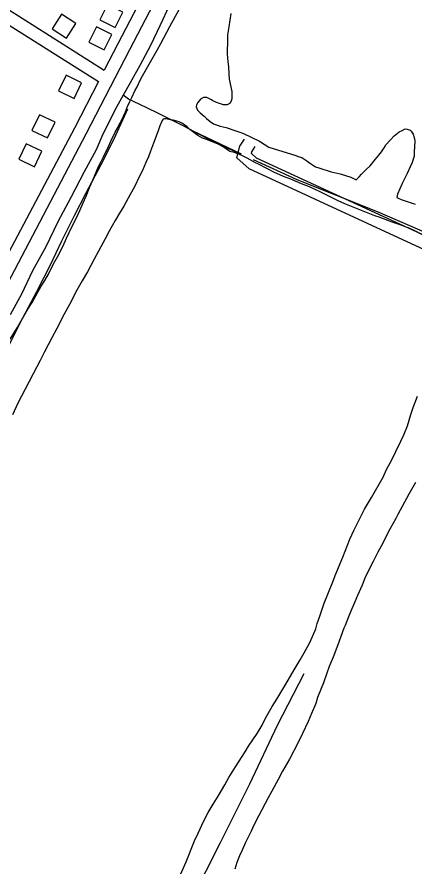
# Model space of a CAD drawing. Extents: x 3567028 to 3605064, y 510945 to 536587.
# Drawn here: x 3587696 to 3588617, y 518388 to 520355 of the extents above; entities that cross this region are included whole.
import ezdxf

# ---------------------------------------------------------------- set-up
doc = ezdxf.new("R2010")
doc.units = 0
for name, color, linetype in [('V-BLDG-OTLN', 7, 'Continuous'), ('V-DTCH-CNTR', 7, 'Continuous'), ('V-ROAD-CNTR', 7, 'Continuous'), ('V-SITE-VEGE', 7, 'Continuous'), ('V-TOPO-SHOR', 7, 'Continuous')]:
    doc.layers.add(name, color=color, linetype=linetype)

msp = doc.modelspace()

# ---------------------------------------------------------------- linework, layer by layer
at = {"layer": 'V-BLDG-OTLN'}
for points in [[(3587923.5, 520330.8), (3587941.3, 520366.6), (3587905.5, 520384.4), (3587887.7, 520348.6)], [(3587777.4, 520328), (3587811.1, 520306.4), (3587832.7, 520340.1), (3587799, 520361.7)], [(3587898.2, 520279), (3587916, 520314.8), (3587880.1, 520332.6), (3587862.4, 520296.8)], [(3587828.7, 520166.9), (3587846, 520203), (3587810, 520220.3), (3587792.6, 520184.3)], [(3587767, 520075.3), (3587784.4, 520111.4), (3587748.3, 520128.7), (3587731, 520092.7)], [(3587736.6, 520008.6), (3587754, 520044.6), (3587718, 520062), (3587700.6, 520025.9)]]:
    msp.add_lwpolyline(points, close=True, dxfattribs=at)
at = {"layer": 'V-DTCH-CNTR'}
msp.add_lwpolyline([(3587952.3, 520141.6), (3587920.3, 520072.6), (3587890.3, 520013.2), (3587855.3, 519947.2), (3587828.3, 519894.8), (3587799.3, 519836.3), (3587773.4, 519780.8), (3587741.9, 519719.4), (3587709.4, 519657.9), (3587675.9, 519593)], dxfattribs=at)
at = {"layer": 'V-ROAD-CNTR'}
for points in [[(3588939.5, 522164.8), (3588685.5, 521679.8), (3588548.3, 521418.6), (3588324.5, 520986.4), (3588212.6, 520770.2), (3587956.4, 520279.2), (3587855.8, 520084.1), (3587648.7, 519691.3), (3587418.1, 519252.9), (3587233.2, 518901.5), (3587118.4, 518681.4), (3586962.3, 518388.3), (3586789.7, 518038.8)], [(3588230.7, 520870.4), (3588186, 520784), (3587929.7, 520293), (3587898.4, 520232.3)], [(3587153.1, 520668.9), (3587231, 520616.9), (3587565.3, 520407.7), (3587884.6, 520205.5)], [(3587505.9, 520480.3), (3587581.3, 520433.1), (3587898.4, 520232.3)], [(3587884.6, 520205.5), (3587829.2, 520098), (3587677.1, 519809.6)], [(3589374.2, 519456.6), (3589346.3, 519480.8), (3589307.3, 519522.3), (3589273.4, 519545.3), (3589185.1, 519587.7), (3589071.4, 519639.1), (3588648.9, 519812.1), (3588233.8, 520003.5), (3588204.8, 520029.5), (3588211.8, 520056), (3588222.8, 520072.3)], [(3589391.5, 519481.3), (3589367.1, 519502.5), (3589326.9, 519545.2), (3589288.4, 519571.4), (3589197.8, 519614.9), (3589083.3, 519666.7), (3588660.9, 519839.6), (3588250.4, 520028.8), (3588238.5, 520039.6), (3588239.5, 520043.4), (3588247.7, 520055.4)]]:
    msp.add_lwpolyline(points, dxfattribs=at)
at = {"layer": 'V-SITE-VEGE'}
for p, q in [((3588049.9, 520333.5), (3588071.4, 520372.7)), ((3588191.2, 520363.2), (3588186.1, 520332)), ((3588029.2, 520293.9), (3588049.9, 520333.5)), ((3588186.1, 520332), (3588183.7, 520314)), ((3588183.1, 520302.7), (3588182.9, 520270.1)), ((3588183.7, 520314), (3588183.1, 520302.7)), ((3587996.3, 520235.4), (3588021, 520278.6)), ((3588021, 520278.6), (3588029.2, 520293.9)), ((3588182.9, 520270.1), (3588184.1, 520251.6)), ((3588184.1, 520251.6), (3588185.4, 520240.7)), ((3588185.4, 520240.7), (3588186.2, 520223.1)), ((3587987.1, 520218.7), (3587996.3, 520235.4)), ((3588186.2, 520223.1), (3588187.5, 520211.3)), ((3587974.3, 520193.9), (3587981.2, 520209.2)), ((3587981.2, 520209.2), (3587987.1, 520218.7)), ((3588187.5, 520211.3), (3588193.2, 520182.8)), ((3587961.9, 520169.1), (3587969.3, 520184.5)), ((3587969.3, 520184.5), (3587974.3, 520193.9)), ((3588193.2, 520182.8), (3588193, 520165.6)), ((3587957.3, 520159.2), (3587961.9, 520169.1)), ((3588121.2, 520164.8), (3588114.8, 520157.1)), ((3588128, 520168.8), (3588121.2, 520164.8)), ((3588135.7, 520169.2), (3588128, 520168.8)), ((3588140.2, 520166.9), (3588135.7, 520169.2)), ((3588146.5, 520163.2), (3588140.2, 520166.9)), ((3588149.6, 520160.9), (3588146.5, 520163.2)), ((3588156.4, 520157.7), (3588149.6, 520160.9)), ((3588191.7, 520161.1), (3588189.8, 520156.1)), ((3588193, 520165.6), (3588191.7, 520161.1)), ((3587947.2, 520135.8), (3587949.5, 520142.1)), ((3587949.5, 520142.1), (3587952.3, 520148)), ((3587952.3, 520148), (3587957.3, 520159.2)), ((3588111.6, 520152.2), (3588111.1, 520147.6)), ((3588111.1, 520147.6), (3588114.2, 520139.5)), ((3588114.8, 520157.1), (3588111.6, 520152.2)), ((3588162.2, 520155.9), (3588156.4, 520157.7)), ((3588174.4, 520151.7), (3588162.2, 520155.9)), ((3588182.6, 520151.7), (3588174.4, 520151.7)), ((3588189.8, 520156.1), (3588182.6, 520151.7)), ((3587934.8, 520110.5), (3587943.1, 520125.9)), ((3587943.1, 520125.9), (3587944.9, 520130.8)), ((3587944.9, 520130.8), (3587947.2, 520135.8)), ((3588114.2, 520139.5), (3588120, 520133.6)), ((3588120, 520133.6), (3588129.5, 520125.4)), ((3588129.5, 520125.4), (3588134.4, 520119.9)), ((3587928.9, 520097.5), (3587932.1, 520104.7)), ((3587932.1, 520104.7), (3587934.8, 520110.5)), ((3588027, 520103.6), (3588022.9, 520091.4)), ((3588032.1, 520115.3), (3588027, 520103.6)), ((3588034.8, 520118.4), (3588032.1, 520115.3)), ((3588037.5, 520119.8), (3588034.8, 520118.4)), ((3588041.6, 520119.8), (3588037.5, 520119.8)), ((3588050.6, 520117.4), (3588041.6, 520119.8)), ((3588057.8, 520116.5), (3588050.6, 520117.4)), ((3588066, 520114.2), (3588057.8, 520116.5)), ((3588071.4, 520112.3), (3588066, 520114.2)), ((3588079.5, 520108.6), (3588071.4, 520112.3)), ((3588090.3, 520100.9), (3588079.5, 520108.6)), ((3588134.4, 520119.9), (3588143.4, 520113.1)), ((3588143.4, 520113.1), (3588151, 520107.6)), ((3588151, 520107.6), (3588166.4, 520102.5)), ((3588166.4, 520102.5), (3588179.9, 520099.2)), ((3587916.9, 520074.5), (3587921.5, 520083.5)), ((3587921.5, 520083.5), (3587923.8, 520088.9)), ((3587923.8, 520088.9), (3587928.9, 520097.5)), ((3588022.9, 520091.4), (3588011.8, 520063.4)), ((3588096.6, 520095), (3588090.3, 520100.9)), ((3588108.3, 520085.8), (3588096.6, 520095)), ((3588115, 520080.8), (3588108.3, 520085.8)), ((3588179.9, 520099.2), (3588200.7, 520092.8)), ((3588200.7, 520092.8), (3588211.5, 520088.6)), ((3588211.5, 520088.6), (3588220.5, 520085.4)), ((3588220.5, 520085.4), (3588257, 520067.5)), ((3588569.1, 520079.8), (3588580.4, 520089.2)), ((3588580.4, 520089.2), (3588587.7, 520092.8)), ((3588587.7, 520092.8), (3588594.5, 520096.4)), ((3588594.5, 520096.4), (3588599, 520095.9)), ((3588599, 520095.9), (3588606.2, 520093.1)), ((3588606.2, 520093.1), (3588608, 520091.3)), ((3588608, 520091.3), (3588612.5, 520084)), ((3588612.5, 520084), (3588615.1, 520076.3)), ((3587908.2, 520055.6), (3587913.7, 520067.7)), ((3587913.7, 520067.7), (3587916.9, 520074.5)), ((3588011.8, 520063.4), (3588005.4, 520045)), ((3588125.8, 520074.9), (3588115, 520080.8)), ((3588134.4, 520071.6), (3588125.8, 520074.9)), ((3588161.4, 520060.6), (3588134.4, 520071.6)), ((3588257, 520067.5), (3588279.1, 520053.8)), ((3588549.5, 520059.2), (3588560.4, 520070.8)), ((3588560.4, 520070.8), (3588569.1, 520079.8)), ((3588615.1, 520076.3), (3588616.4, 520068.6)), ((3588616.4, 520068.6), (3588616.3, 520054.2)), ((3587896.3, 520031.2), (3587908.2, 520055.6)), ((3588005.4, 520045), (3588000.3, 520031.4)), ((3588173.6, 520054.6), (3588161.4, 520060.6)), ((3588186.2, 520045.1), (3588173.6, 520054.6)), ((3588188.9, 520043.7), (3588186.2, 520045.1)), ((3588191.6, 520042.8), (3588188.9, 520043.7)), ((3588199.3, 520041.4), (3588191.6, 520042.8)), ((3588279.1, 520053.8), (3588341.8, 520034.4)), ((3588533.5, 520035.3), (3588539.4, 520043)), ((3588539.4, 520043), (3588545.4, 520052)), ((3588545.4, 520052), (3588549.5, 520059.2)), ((3588615.4, 520043.8), (3588614.8, 520033.4)), ((3588616.3, 520054.2), (3588615.4, 520043.8)), ((3587891.3, 520020.4), (3587896.3, 520031.2)), ((3588000.3, 520031.4), (3587994.3, 520018.8)), ((3588216.4, 520034.5), (3588199.3, 520041.4)), ((3588228.6, 520028.5), (3588216.4, 520034.5)), ((3588247.9, 520018), (3588228.6, 520028.5)), ((3588341.8, 520034.4), (3588346.7, 520032.1)), ((3588346.7, 520032.1), (3588355.3, 520029.8)), ((3588355.3, 520029.8), (3588367, 520022)), ((3588513.4, 520010.6), (3588525.7, 520025.9)), ((3588525.7, 520025.9), (3588533.5, 520035.3)), ((3588614.8, 520033.4), (3588610.2, 520018.5)), ((3587879.3, 519996.1), (3587885.3, 520009.2)), ((3587885.3, 520009.2), (3587891.3, 520020.4)), ((3587994.3, 520018.8), (3587986.5, 520000.3)), ((3588254.7, 520014.7), (3588247.9, 520018)), ((3588275.9, 520003.8), (3588254.7, 520014.7)), ((3588290.3, 519996), (3588275.9, 520003.8)), ((3588367, 520022), (3588372.9, 520017.4)), ((3588372.9, 520017.4), (3588386.8, 520008.7)), ((3588386.8, 520008.7), (3588394.5, 520006.4)), ((3588394.5, 520006.4), (3588423.4, 519997.2)), ((3588504.3, 520002.5), (3588513.4, 520010.6)), ((3588606.1, 520008.1), (3588599.2, 519992.8)), ((3588610.2, 520018.5), (3588606.1, 520008.1)), ((3587871.1, 519975.8), (3587879.3, 519996.1)), ((3587980.1, 519986.8), (3587968.6, 519962)), ((3587986.5, 520000.3), (3587980.1, 519986.8)), ((3588312.8, 519986.3), (3588290.3, 519996)), ((3588329.5, 519979.9), (3588312.8, 519986.3)), ((3588423.4, 519997.2), (3588443.7, 519992.5)), ((3588443.7, 519992.5), (3588468.5, 519984.7)), ((3588468.5, 519984.7), (3588476.1, 519981)), ((3588480.6, 519978.7), (3588487.9, 519985.4)), ((3588487.9, 519985.4), (3588493.4, 519991.7)), ((3588493.4, 519991.7), (3588504.3, 520002.5)), ((3588594.6, 519983.8), (3588587.3, 519969.8)), ((3588599.2, 519992.8), (3588594.6, 519983.8)), ((3587865.1, 519961.8), (3587871.1, 519975.8)), ((3588354.8, 519969.3), (3588329.5, 519979.9)), ((3588372.8, 519962.4), (3588354.8, 519969.3)), ((3588476.1, 519981), (3588480.6, 519978.7)), ((3588587.3, 519969.8), (3588576.3, 519945)), ((3587856.3, 519940.7), (3587865.1, 519961.8)), ((3587958.5, 519944.5), (3587943.4, 519917.4)), ((3587968.6, 519962), (3587958.5, 519944.5)), ((3588399.4, 519950), (3588372.8, 519962.4)), ((3588416.5, 519941.7), (3588399.4, 519950)), ((3588576.3, 519945), (3588574.9, 519937.8)), ((3587836.1, 519895.1), (3587849.5, 519924.9)), ((3587849.5, 519924.9), (3587856.3, 519940.7)), ((3588439.5, 519929.4), (3588416.5, 519941.7)), ((3588454.4, 519922.9), (3588439.5, 519929.4)), ((3588574.9, 519937.8), (3588578, 519936)), ((3588578, 519936), (3588585.2, 519933.2)), ((3588585.2, 519933.2), (3588603.7, 519926.8)), ((3588603.7, 519926.8), (3588617.7, 519922.2)), ((3587943.4, 519917.4), (3587933.4, 519901.2)), ((3588523.8, 519895.3), (3588454.4, 519922.9)), ((3587823.3, 519869.4), (3587836.1, 519895.1)), ((3587933.4, 519901.2), (3587923.3, 519884.6)), ((3588534.2, 519891.6), (3588523.8, 519895.3)), ((3588564.4, 519880.6), (3588534.2, 519891.6)), ((3587810.9, 519843.3), (3587823.3, 519869.4)), ((3587923.3, 519884.6), (3587910, 519859.8)), ((3588582.9, 519874.6), (3588564.4, 519880.6)), ((3588605, 519865.4), (3588582.9, 519874.6)), ((3588616.7, 519860.3), (3588605, 519865.4)), ((3587910, 519859.8), (3587900, 519842.2)), ((3588634.2, 519851.2), (3588616.7, 519860.3)), ((3587803.1, 519825.3), (3587810.9, 519843.3)), ((3587900, 519842.2), (3587884.8, 519813)), ((3587790.3, 519800.5), (3587803.1, 519825.3)), ((3587884.8, 519813), (3587874.8, 519794.5)), ((3587781.1, 519783.8), (3587790.3, 519800.5)), ((3587874.8, 519794.5), (3587859.2, 519765.2)), ((3587769.2, 519760.4), (3587781.1, 519783.8)), ((3587760.5, 519745.6), (3587769.2, 519760.4)), ((3587859.2, 519765.2), (3587847.3, 519745)), ((3587744.9, 519718.1), (3587752.7, 519732.5)), ((3587752.7, 519732.5), (3587760.5, 519745.6)), ((3587847.3, 519745), (3587834.9, 519722.9)), ((3587731.7, 519694.7), (3587744.9, 519718.1)), ((3587834.9, 519722.9), (3587817.5, 519690)), ((3587721.6, 519679.4), (3587731.7, 519694.7)), ((3587817.5, 519690), (3587805.2, 519667.9)), ((3587696.5, 519636.1), (3587721.6, 519679.4)), ((3587805.2, 519667.9), (3587788.7, 519634.6)), ((3587680.4, 519610), (3587696.5, 519636.1)), ((3587788.7, 519634.6), (3587776.8, 519613)), ((3587776.8, 519613), (3587759.8, 519580.5)), ((3587759.8, 519580.5), (3587749.7, 519560.3)), ((3587749.7, 519560.3), (3587734.1, 519529.6)), ((3587734.1, 519529.6), (3587723.6, 519509.8)), ((3587723.6, 519509.8), (3587698.4, 519461.6)), ((3588612.5, 519451.7), (3588623.1, 519477.8)), ((3587698.4, 519461.6), (3587686, 519434.6)), ((3588599.5, 519408.8), (3588607.4, 519435.4)), ((3588607.4, 519435.4), (3588612.5, 519451.7)), ((3588591.3, 519388.5), (3588599.5, 519408.8)), ((3588572.9, 519349.8), (3588584.4, 519373.6)), ((3588584.4, 519373.6), (3588591.3, 519388.5)), ((3588564.6, 519332.2), (3588572.9, 519349.8)), ((3588551.4, 519308.3), (3588564.6, 519332.2)), ((3588543.1, 519290.7), (3588551.4, 519308.3)), ((3588516.6, 519243), (3588543.1, 519290.7)), ((3588618.2, 519277.9), (3588603.1, 519250.9)), ((3588500.5, 519216), (3588516.6, 519243)), ((3588603.1, 519250.9), (3588577.4, 519203.6)), ((3588475.8, 519167.3), (3588490, 519196.6)), ((3588490, 519196.6), (3588500.5, 519216)), ((3588577.4, 519203.6), (3588572.9, 519194.6)), ((3588572.9, 519194.6), (3588559.1, 519169.8)), ((3588466.6, 519147.1), (3588475.8, 519167.3)), ((3588559.1, 519169.8), (3588539, 519131.1)), ((3588450.5, 519105.6), (3588466.6, 519147.1)), ((3588539, 519131.1), (3588531.2, 519117.1)), ((3588432.1, 519062.7), (3588450.5, 519105.6)), ((3588531.2, 519117.1), (3588520.2, 519095)), ((3588512.4, 519080.6), (3588501.4, 519056.3)), ((3588520.2, 519095), (3588512.4, 519080.6)), ((3588428.4, 519052.4), (3588432.1, 519062.7)), ((3588415.1, 519019.5), (3588428.4, 519052.4)), ((3588494.9, 519040.5), (3588483.9, 519016.2)), ((3588501.4, 519056.3), (3588494.9, 519040.5)), ((3588407.3, 518999.2), (3588415.1, 519019.5)), ((3588477.9, 519001.7), (3588468.8, 518980.6)), ((3588483.9, 519016.2), (3588477.9, 519001.7)), ((3588397.1, 518968.5), (3588407.3, 518999.2)), ((3588468.8, 518980.6), (3588463.2, 518967)), ((3588391.1, 518951.4), (3588397.1, 518968.5)), ((3588463.2, 518967), (3588455.4, 518947.2)), ((3588387.9, 518939.6), (3588391.1, 518951.4)), ((3588452.7, 518940.9), (3588445.3, 518921.9)), ((3588455.4, 518947.2), (3588452.7, 518940.9)), ((3588373.6, 518907.6), (3588380.1, 518921.6)), ((3588380.1, 518921.6), (3588387.9, 518939.6)), ((3588445.3, 518921.9), (3588441.1, 518908.9)), ((3588360.8, 518883.8), (3588373.6, 518907.6)), ((3588441.1, 518908.9), (3588427.8, 518874.1)), ((3588351.6, 518867.5), (3588360.8, 518883.8)), ((3588337.9, 518844.6), (3588351.6, 518867.5)), ((3588427.8, 518874.1), (3588418.6, 518852.5)), ((3588328.8, 518830.2), (3588337.9, 518844.6)), ((3588418.6, 518852.5), (3588413.5, 518837.2)), ((3588316, 518807.7), (3588328.8, 518830.2)), ((3588413.5, 518837.2), (3588405.7, 518814.6)), ((3588306.8, 518792.4), (3588316, 518807.7)), ((3588405.7, 518814.6), (3588399.7, 518801.1)), ((3588297.2, 518776.6), (3588306.8, 518792.4)), ((3588399.7, 518801.1), (3588391.9, 518780.8)), ((3588286.7, 518759.9), (3588297.2, 518776.6)), ((3588387.7, 518766.8), (3588377.6, 518743.8)), ((3588391.9, 518780.8), (3588387.7, 518766.8)), ((3588271.6, 518732.5), (3588286.7, 518759.9)), ((3588263.8, 518716.2), (3588271.6, 518732.5)), ((3588369.8, 518725.3), (3588356.9, 518697.4)), ((3588377.6, 518743.8), (3588369.8, 518725.3)), ((3588251.9, 518696.9), (3588263.8, 518716.2)), ((3588231.8, 518667.6), (3588251.9, 518696.9)), ((3588356.9, 518697.4), (3588347.3, 518677.6)), ((3588224, 518655), (3588231.8, 518667.6)), ((3588347.3, 518677.6), (3588326.7, 518637.9)), ((3588202.1, 518619.9), (3588224, 518655)), ((3588326.7, 518637.9), (3588310.2, 518610)), ((3588186.6, 518595.6), (3588202.1, 518619.9)), ((3588310.2, 518610), (3588300.6, 518591.1)), ((3588176.9, 518578.5), (3588186.6, 518595.6)), ((3588300.6, 518591.1), (3588285.9, 518564.1)), ((3588161.4, 518551.9), (3588176.9, 518578.5)), ((3588150, 518533.5), (3588161.4, 518551.9)), ((3588277.2, 518548.3), (3588256.2, 518507.8)), ((3588285.9, 518564.1), (3588277.2, 518548.3)), ((3588139, 518514.1), (3588150, 518533.5)), ((3588128.9, 518495.2), (3588139, 518514.1)), ((3588115.6, 518466.4), (3588128.9, 518495.2)), ((3588256.2, 518507.8), (3588244.2, 518485.2)), ((3588237.8, 518471.3), (3588229.6, 518454.6)), ((3588244.2, 518485.2), (3588237.8, 518471.3)), ((3588087.5, 518400.1), (3588106.9, 518449.2)), ((3588106.9, 518449.2), (3588115.6, 518466.4)), ((3588229.6, 518454.6), (3588225, 518444.7)), ((3588225, 518444.7), (3588217.2, 518427.1)), ((3588210.8, 518414.5), (3588205.2, 518398.7)), ((3588217.2, 518427.1), (3588210.8, 518414.5)), ((3588075.6, 518372.6), (3588087.5, 518400.1)), ((3588205.2, 518398.7), (3588200.6, 518383.4))]:
    msp.add_line(p, q, dxfattribs=at)
at = {"layer": 'V-TOPO-SHOR'}
msp.add_line((3588215.8, 520037.9), (3588102.2, 520091.8), dxfattribs=at)
for points in [[(3588050.4, 520386.1), (3588033.8, 520349.7), (3588005.1, 520289.2), (3587980.8, 520243.2), (3587958, 520202.6), (3587942, 520173.9), (3587926.4, 520146.6), (3587894.9, 520083.7), (3587879.2, 520047.6), (3587851.8, 519997.1), (3587820.7, 519937.8), (3587791.2, 519880.8), (3587763.1, 519823.3), (3587732.4, 519767.6), (3587706.8, 519714.1), (3587680.4, 519665.9)], [(3588214.8, 520036.6), (3588146.4, 520068.7), (3588080.9, 520103.2), (3588021, 520133.7), (3587979, 520153.1), (3587954.5, 520165.3), (3587942, 520173.9)], [(3589378.5, 519532.4), (3589263.1, 519581), (3589082.7, 519665.7), (3588898, 519749.9), (3588726.4, 519819.8), (3588530, 519904.6), (3588344.8, 519978.6), (3588243.6, 520024.9)], [(3588360.2, 518835.1), (3588298.6, 518715.9), (3588234, 518580.2), (3588166.5, 518444.4), (3588099, 518311.5), (3588084.7, 518278), (3588068.4, 518240.1)]]:
    msp.add_lwpolyline(points, dxfattribs=at)

doc.saveas('drawing.dxf')
